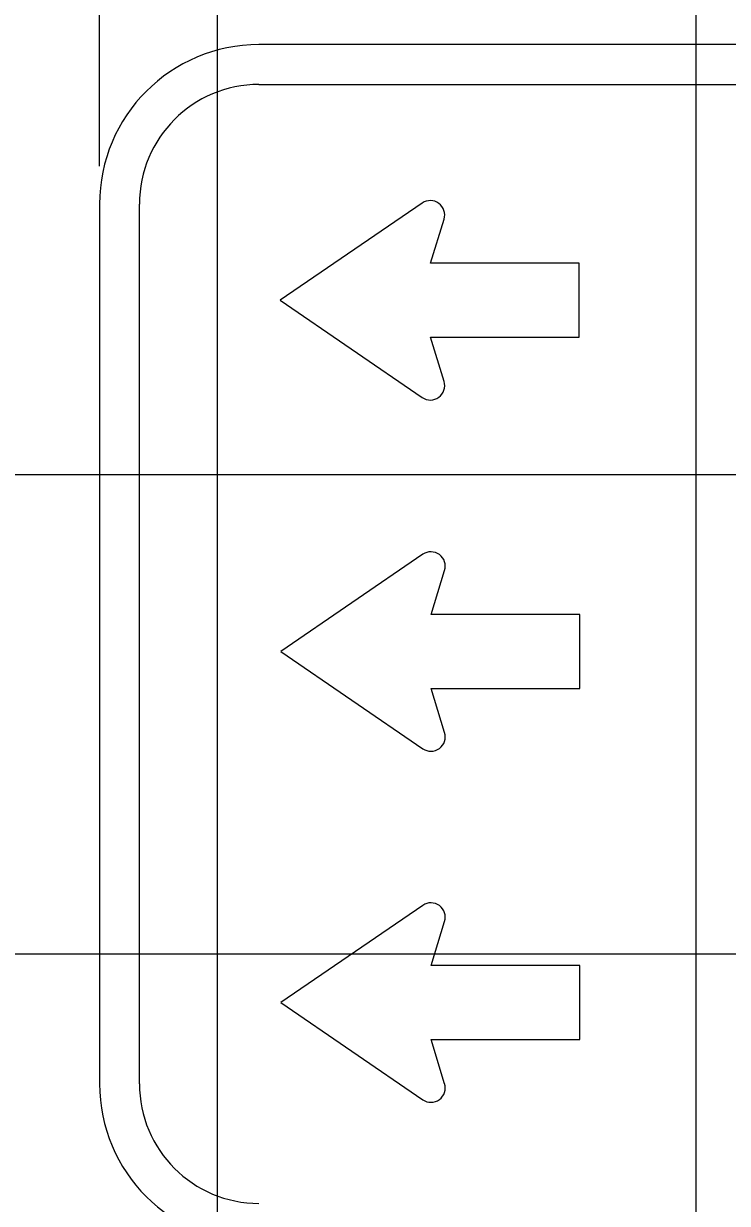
# Model space of a CAD drawing. Extents: x 2193008 to 2198143, y 1236112 to 1237864.
# Drawn here: x 2196615.897 to 2196618.837, y 1237301.066 to 1237305.99 of the extents above; entities that cross this region are included whole.
import ezdxf

# ---------------------------------------------------------------- set-up
doc = ezdxf.new("R2010")
doc.units = 0
for name, color, linetype in [('GSBWFILL', 7, 'Continuous'), ('GSCOLORFILL', 7, 'Continuous'), ('GSDIMS', 7, 'Continuous'), ('GSOUTLINE', 7, 'Continuous'), ('M-ROADS', 7, 'Continuous')]:
    doc.layers.add(name, color=color, linetype=linetype)

msp = doc.modelspace()

# ---------------------------------------------------------------- linework, layer by layer
at = {"layer": 'GSBWFILL'}
for points in [[(2196617.562, 1237305.2409), (2196616.9694, 1237304.8352), (2196617.562, 1237304.4295)], [(2196618.2182, 1237304.6807), (2196618.2182, 1237304.9897), (2196617.5969, 1237304.9897), (2196617.6534, 1237305.1737)], [(2196617.6534, 1237304.4966), (2196617.5969, 1237304.6807), (2196618.2182, 1237304.6807)], [(2196617.5643, 1237303.7749), (2196616.9718, 1237303.3692), (2196617.5643, 1237302.9634)], [(2196618.2205, 1237303.2147), (2196618.2205, 1237303.5237), (2196617.5992, 1237303.5237), (2196617.6557, 1237303.7077)], [(2196617.6557, 1237303.0306), (2196617.5992, 1237303.2147), (2196618.2205, 1237303.2147)], [(2196617.5643, 1237302.3097), (2196616.9718, 1237301.904), (2196617.5643, 1237301.4982)], [(2196618.2205, 1237301.7495), (2196618.2205, 1237302.0585), (2196617.5992, 1237302.0585), (2196617.6557, 1237302.2425)], [(2196617.6557, 1237301.5654), (2196617.5992, 1237301.7495), (2196618.2205, 1237301.7495)]]:
    msp.add_lwpolyline(points, dxfattribs=at)
for centre, start, end in [((2196617.596, 1237305.1914), 342.9427, 124.3997), ((2196617.596, 1237304.479), 235.6003, 17.0573), ((2196617.5983, 1237303.7253), 342.9427, 124.3997), ((2196617.5983, 1237303.013), 235.6003, 17.0573), ((2196617.5983, 1237302.2601), 342.9427, 124.3997), ((2196617.5983, 1237301.5478), 235.6003, 17.0573)]:
    msp.add_arc(centre, 0.0601, start, end, dxfattribs=at)
at = {"layer": 'GSCOLORFILL'}
for p, q in [((2196631.5405, 1237305.9025), (2196616.8802, 1237305.9025)), ((2196616.8802, 1237305.736), (2196631.5405, 1237305.736)), ((2196616.2142, 1237305.2365), (2196616.2142, 1237301.5651)), ((2196616.3807, 1237301.5651), (2196616.3807, 1237305.2365))]:
    msp.add_line(p, q, dxfattribs=at)
for points in [[(2196617.562, 1237305.2409), (2196616.9694, 1237304.8352), (2196617.562, 1237304.4295)], [(2196618.2182, 1237304.6807), (2196618.2182, 1237304.9897), (2196617.5969, 1237304.9897), (2196617.6534, 1237305.1737)], [(2196617.6534, 1237304.4966), (2196617.5969, 1237304.6807), (2196618.2182, 1237304.6807)], [(2196617.5643, 1237303.7749), (2196616.9718, 1237303.3692), (2196617.5643, 1237302.9634)], [(2196618.2205, 1237303.2147), (2196618.2205, 1237303.5237), (2196617.5992, 1237303.5237), (2196617.6557, 1237303.7077)], [(2196617.6557, 1237303.0306), (2196617.5992, 1237303.2147), (2196618.2205, 1237303.2147)], [(2196617.5643, 1237302.3097), (2196616.9718, 1237301.904), (2196617.5643, 1237301.4982)], [(2196618.2205, 1237301.7495), (2196618.2205, 1237302.0585), (2196617.5992, 1237302.0585), (2196617.6557, 1237302.2425)], [(2196617.6557, 1237301.5654), (2196617.5992, 1237301.7495), (2196618.2205, 1237301.7495)]]:
    msp.add_lwpolyline(points, dxfattribs=at)
for centre, radius, start, end in [((2196616.8802, 1237305.2365), 0.666, 90, 180), ((2196616.8802, 1237305.2365), 0.4995, 90, 180), ((2196617.596, 1237305.1914), 0.0601, 342.9427, 124.3997), ((2196617.596, 1237304.479), 0.0601, 235.6003, 17.0573), ((2196617.5983, 1237303.7253), 0.0601, 342.9427, 124.3997), ((2196617.5983, 1237303.013), 0.0601, 235.6003, 17.0573), ((2196617.5983, 1237302.2601), 0.0601, 342.9427, 124.3997), ((2196616.8802, 1237301.5651), 0.666, 180, 270), ((2196616.8802, 1237301.5651), 0.4995, 180, 270), ((2196617.5983, 1237301.5478), 0.0601, 235.6003, 17.0573)]:
    msp.add_arc(centre, radius, start, end, dxfattribs=at)
at = {"layer": 'GSDIMS'}
msp.add_line((2196616.2142, 1237305.3946), (2196616.2142, 1237307.6355), dxfattribs=at)
at = {"layer": 'GSOUTLINE'}
for points in [[(2196617.562, 1237305.2409), (2196616.9694, 1237304.8352), (2196617.562, 1237304.4295)], [(2196618.2182, 1237304.6807), (2196618.2182, 1237304.9897), (2196617.5969, 1237304.9897), (2196617.6534, 1237305.1737)], [(2196617.6534, 1237304.4966), (2196617.5969, 1237304.6807), (2196618.2182, 1237304.6807)], [(2196617.5643, 1237303.7749), (2196616.9718, 1237303.3692), (2196617.5643, 1237302.9634)], [(2196618.2205, 1237303.2147), (2196618.2205, 1237303.5237), (2196617.5992, 1237303.5237), (2196617.6557, 1237303.7077)], [(2196617.6557, 1237303.0306), (2196617.5992, 1237303.2147), (2196618.2205, 1237303.2147)], [(2196617.5643, 1237302.3097), (2196616.9718, 1237301.904), (2196617.5643, 1237301.4982)], [(2196618.2205, 1237301.7495), (2196618.2205, 1237302.0585), (2196617.5992, 1237302.0585), (2196617.6557, 1237302.2425)], [(2196617.6557, 1237301.5654), (2196617.5992, 1237301.7495), (2196618.2205, 1237301.7495)]]:
    msp.add_lwpolyline(points, dxfattribs=at)
for centre, start, end in [((2196617.596, 1237305.1914), 342.9427, 124.3997), ((2196617.596, 1237304.479), 235.6003, 17.0573), ((2196617.5983, 1237303.7253), 342.9427, 124.3997), ((2196617.5983, 1237303.013), 235.6003, 17.0573), ((2196617.5983, 1237302.2601), 342.9427, 124.3997), ((2196617.5983, 1237301.5478), 235.6003, 17.0573)]:
    msp.add_arc(centre, 0.0601, start, end, dxfattribs=at)
at = {"layer": 'M-ROADS'}
for p, q in [((2196616.7065, 1237258.1062), (2196616.7065, 1237318.1062)), ((2196618.7065, 1237258.1062), (2196618.7065, 1237318.1062)), ((2196734.7065, 1237304.1062), (2196604.7065, 1237304.1062)), ((2196734.7065, 1237302.1062), (2196604.7065, 1237302.1062))]:
    msp.add_line(p, q, dxfattribs=at)

doc.saveas('drawing.dxf')
